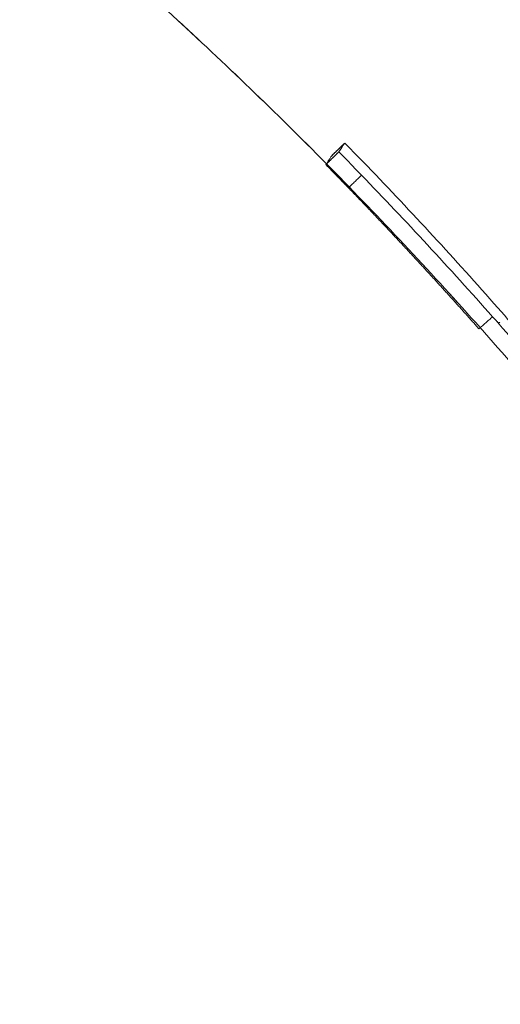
# Model space of a CAD drawing. Header units: millimetres. Extents: x 0 to 594, y 0 to 420.
# Tile 921 of 1056: x 515.13 to 516.45, y 164.97 to 167.68. Entities that reach past the tile are written whole.
import ezdxf

# ---------------------------------------------------------------- set-up
doc = ezdxf.new("R2010")
doc.units = ezdxf.units.MM
doc.layers.add('1', color=7, linetype='Continuous', true_color=0xffffff)

msp = doc.modelspace()

# ---------------------------------------------------------------- linework, layer by layer
at = {"layer": '1', "color": 155, "linetype": 'Continuous', "lineweight": 18}
for points, degree, knots in [([(518.9808, 161.9705), (518.9782, 161.9833), (518.9703, 162.0225), (518.955, 162.0943), (518.9276, 162.214), (518.8857, 162.3785), (518.8244, 162.6071), (518.7495, 162.8691), (518.6579, 163.1675), (518.5496, 163.5008), (518.4113, 163.9056), (518.2685, 164.3024), (518.1385, 164.6493), (518.0371, 164.9137), (517.9277, 165.192), (517.8083, 165.4908), (517.6539, 165.8506), (517.4679, 166.2491), (517.2439, 166.6943), (516.9921, 167.1572), (516.7595, 167.5553), (516.531, 167.9249), (516.3006, 168.2797), (516.0268, 168.679), (515.7193, 169.1024), (515.4031, 169.5139), (515.0849, 169.9072), (514.7183, 170.3395), (514.2864, 170.8223), (513.8745, 171.2541), (513.5633, 171.5662), (513.4011, 171.7258), (513.2617, 171.8606), (513.1327, 171.9838), (513.0404, 172.0709), (512.9892, 172.1186)], 3, [0, 0, 0, 0, 0.019057, 0.055848, 0.092039, 0.161305, 0.228153, 0.294922, 0.359112, 0.420843, 0.482817, 0.546117, 0.574388, 0.602916, 0.631703, 0.660035, 0.68656, 0.710733, 0.733018, 0.75359, 0.772684, 0.786765, 0.803254, 0.822193, 0.842997, 0.865126, 0.885673, 0.903619, 0.931175, 0.960506, 0.969964, 0.978347, 0.985531, 0.992144, 1, 1, 1, 1]), ([(512.5249, 169.7079), (513.3556, 169.3222), (515.0921, 168.162), (516.7461, 166.5079), (518.0457, 164.563), (518.9408, 162.4019), (519.3972, 160.1076), (519.3972, 157.7685), (518.9408, 155.4742), (518.0456, 153.3131), (516.7461, 151.3682), (515.092, 149.7141), (513.3556, 148.5539), (512.5249, 148.1682)], 2, [0, 0, 0, 0.067893, 0.154315, 0.240736, 0.327158, 0.413579, 0.5, 0.586422, 0.672843, 0.759265, 0.845686, 0.932108, 1, 1, 1]), ([(513.0719, 169.4366), (513.6105, 169.1519), (515.0921, 168.162), (516.7461, 166.5079), (518.0457, 164.563), (518.9408, 162.4019), (519.3972, 160.1076), (519.3972, 157.7685), (518.9408, 155.4742), (518.0456, 153.3131), (516.7461, 151.3682), (515.092, 149.7141), (513.3556, 148.5539), (512.5249, 148.1682)], 2, [0, 0, 0, 0.046286, 0.134711, 0.223136, 0.31156, 0.399985, 0.48841, 0.576834, 0.665259, 0.753684, 0.842108, 0.930533, 1, 1, 1]), ([(515.9697, 167.2809), (515.971, 167.2829), (515.9739, 167.2873), (515.9778, 167.2932), (515.9817, 167.2992), (515.9841, 167.3027), (515.9854, 167.3047)], 3, [0, 0, 0, 0, 0.25, 0.5625, 0.75, 1, 1, 1, 1]), ([(516.0316, 167.2167), (516.0271, 167.2213), (516.0182, 167.2305), (516.0068, 167.2423), (515.9968, 167.2526), (515.9884, 167.2612), (515.9815, 167.2683), (515.9761, 167.2738), (515.9723, 167.2777), (515.97, 167.2802), (515.9697, 167.2805), (515.9695, 167.2807)], 3, [0, 0, 0, 0, 0.111087, 0.222158, 0.333236, 0.444332, 0.55545, 0.666588, 0.777735, 0.888878, 1, 1, 1, 1]), ([(516.4422, 166.8864), (516.4865, 166.8361), (516.5559, 166.7563), (516.687, 166.5989), (516.735, 166.5403), (516.8356, 166.4148), (516.8881, 166.3479), (516.9396, 166.2807)], 3, [0, 0, 0, 0, 0.5, 0.5, 0.75, 0.75, 1, 1, 1, 1]), ([(516.9288, 166.2578), (516.8768, 166.3248), (516.8239, 166.3914), (516.7226, 166.5166), (516.6741, 166.5751), (516.542, 166.7322), (516.472, 166.8119), (516.4275, 166.8622)], 3, [0, 0, 0, 0, 0.25, 0.25, 0.5, 0.5, 1, 1, 1, 1])]:
    msp.add_open_spline(points, degree=degree, knots=knots, dxfattribs=at)
at = {"layer": '1', "color": 155, "linetype": 'Continuous', "lineweight": 13}
for points, degree in [([(516.0212, 167.3396), (515.9854, 167.3047)], 1), ([(516.0052, 167.3157), (515.9695, 167.2807)], 1), ([(516.0054, 167.316), (515.9697, 167.2809)], 1), ([(515.9697, 167.2809), (515.9697, 167.2808), (515.9696, 167.2808), (515.9695, 167.2807)], 3), ([(516.0675, 167.2515), (516.0316, 167.2167)], 1), ([(516.4275, 166.8622), (516.3901, 166.829)], 1), ([(516.4401, 166.8489), (516.4407, 166.8486), (516.4413, 166.8483), (516.4419, 166.848)], 3), ([(516.4451, 166.8466), (516.4458, 166.8462), (516.4464, 166.8459), (516.4471, 166.8455)], 3)]:
    msp.add_open_spline(points, degree=degree, dxfattribs=at)
at = {"layer": '1', "color": 155, "linetype": 'Continuous', "lineweight": 18}
for points, degree in [([(516.0214, 167.3399), (515.9856, 167.305)], 1), ([(516.0054, 167.316), (516.0107, 167.3238), (516.0158, 167.3316), (516.0212, 167.3396)], 3), ([(516.0212, 167.3396), (516.0213, 167.3397), (516.0213, 167.3398), (516.0214, 167.3399)], 3), ([(516.0214, 167.3399), (516.0215, 167.34), (516.0422, 167.319), (516.0837, 167.2759)], 3), ([(515.9854, 167.3047), (515.9854, 167.3048), (515.9855, 167.3049), (515.9856, 167.305)], 3), ([(516.0675, 167.2515), (516.0259, 167.2945), (516.0051, 167.3156), (516.0052, 167.3157)], 3), ([(516.0052, 167.3157), (516.0052, 167.3158), (516.0053, 167.3159), (516.0054, 167.316)], 3), ([(515.9695, 167.2807), (515.9696, 167.2808), (515.9697, 167.2808), (515.9697, 167.2809)], 3), ([(516.0837, 167.2759), (516.205, 167.1499), (516.3246, 167.02), (516.4422, 166.8864)], 3), ([(516.4275, 166.8622), (516.3093, 166.9958), (516.1892, 167.1256), (516.0675, 167.2515)], 3)]:
    msp.add_open_spline(points, degree=degree, dxfattribs=at)
at = {"layer": '1', "color": 155, "linetype": 'Continuous', "lineweight": 13}
for points, knots in [([(515.9695, 167.2807), (515.9696, 167.2806), (515.9696, 167.2806), (515.9696, 167.2806), (515.9696, 167.2805), (515.9697, 167.2805), (515.9697, 167.2804), (515.9698, 167.2804), (515.9699, 167.2803), (515.97, 167.2802), (515.9701, 167.2801), (515.9702, 167.28), (515.9703, 167.2799), (515.9704, 167.2798), (515.9705, 167.2796), (515.9706, 167.2795), (515.9708, 167.2793), (515.9709, 167.2792), (515.9711, 167.279), (515.9713, 167.2788), (515.9714, 167.2787), (515.9716, 167.2785), (515.9718, 167.2783), (515.972, 167.278), (515.9722, 167.2778), (515.9725, 167.2776), (515.9727, 167.2774), (515.9729, 167.2771), (515.9732, 167.2769), (515.9734, 167.2766), (515.9737, 167.2763), (515.974, 167.276), (515.9743, 167.2757), (515.9746, 167.2754), (515.9749, 167.2751), (515.9752, 167.2748), (515.9755, 167.2745), (515.9758, 167.2741), (515.9762, 167.2738), (515.9765, 167.2734), (515.9769, 167.2731), (515.9772, 167.2727), (515.9776, 167.2723), (515.978, 167.2719), (515.9784, 167.2715), (515.9788, 167.2711), (515.9792, 167.2707), (515.9796, 167.2703), (515.98, 167.2698), (515.9804, 167.2694), (515.9809, 167.2689), (515.9813, 167.2685), (515.9818, 167.268), (515.9823, 167.2675), (515.9827, 167.267), (515.9832, 167.2665), (515.9837, 167.266), (515.9842, 167.2655), (515.9847, 167.265), (515.9853, 167.2644), (515.9858, 167.2639), (515.9863, 167.2633), (515.9869, 167.2628), (515.9874, 167.2622), (515.988, 167.2616), (515.9886, 167.261), (515.9891, 167.2604), (515.9897, 167.2598), (515.9903, 167.2592), (515.991, 167.2586), (515.9916, 167.2579), (515.9922, 167.2573), (515.9928, 167.2567), (515.9935, 167.256), (515.9941, 167.2553), (515.9948, 167.2546), (515.9955, 167.2539), (515.9961, 167.2533), (515.9968, 167.2525), (515.9975, 167.2518), (515.9982, 167.2511), (515.9989, 167.2504), (515.9997, 167.2496), (516.0004, 167.2489), (516.0011, 167.2481), (516.0019, 167.2473), (516.0027, 167.2466), (516.0034, 167.2458), (516.0042, 167.245), (516.005, 167.2442), (516.0058, 167.2433), (516.0066, 167.2425), (516.0074, 167.2417), (516.0082, 167.2408), (516.009, 167.24), (516.0099, 167.2391), (516.0107, 167.2382), (516.0116, 167.2374), (516.0124, 167.2365), (516.0133, 167.2356), (516.0142, 167.2347), (516.0151, 167.2337), (516.016, 167.2328), (516.0169, 167.2319), (516.0178, 167.2309), (516.0187, 167.23), (516.0197, 167.229), (516.0206, 167.228), (516.0216, 167.2271), (516.0225, 167.2261), (516.0235, 167.2251), (516.0245, 167.2241), (516.0255, 167.223), (516.0265, 167.222), (516.0275, 167.221), (516.0285, 167.2199), (516.0295, 167.2189), (516.0305, 167.2178), (516.0312, 167.2171), (516.0316, 167.2167)], [0, 0, 0, 0, 0.02521, 0.033613, 0.042017, 0.050421, 0.058825, 0.06723, 0.075634, 0.084039, 0.092444, 0.100849, 0.109254, 0.117659, 0.126064, 0.13447, 0.142875, 0.151281, 0.159687, 0.168092, 0.176498, 0.184904, 0.19331, 0.201716, 0.210122, 0.218528, 0.226934, 0.23534, 0.243747, 0.252153, 0.260559, 0.268965, 0.277371, 0.285777, 0.294183, 0.302589, 0.310995, 0.319401, 0.327807, 0.336213, 0.344619, 0.353024, 0.36143, 0.369836, 0.378241, 0.386646, 0.395052, 0.403457, 0.411862, 0.420267, 0.428672, 0.437077, 0.445482, 0.453886, 0.462291, 0.470695, 0.4791, 0.487504, 0.495908, 0.504312, 0.512716, 0.521119, 0.529523, 0.537926, 0.546329, 0.554733, 0.563136, 0.571538, 0.579941, 0.588344, 0.596746, 0.605149, 0.613551, 0.621953, 0.630355, 0.638757, 0.647159, 0.65556, 0.663962, 0.672363, 0.680765, 0.689166, 0.697567, 0.705968, 0.714369, 0.72277, 0.73117, 0.739571, 0.747972, 0.756372, 0.764773, 0.773173, 0.781574, 0.789974, 0.798374, 0.806775, 0.815175, 0.823575, 0.831975, 0.840376, 0.848776, 0.857176, 0.865577, 0.873977, 0.882378, 0.890779, 0.899179, 0.90758, 0.915981, 0.924382, 0.932783, 0.941185, 0.949586, 0.957988, 0.96639, 0.974792, 0.983194, 0.991597, 1, 1, 1, 1]), ([(516.0316, 167.2167), (516.0342, 167.214), (516.0395, 167.2085), (516.0474, 167.2003), (516.0553, 167.1921), (516.0631, 167.1839), (516.071, 167.1757), (516.0789, 167.1675), (516.0868, 167.1592), (516.0947, 167.1509), (516.1025, 167.1427), (516.1104, 167.1344), (516.1182, 167.1261), (516.1261, 167.1178), (516.1339, 167.1095), (516.1418, 167.1012), (516.1496, 167.0928), (516.1574, 167.0845), (516.1653, 167.0761), (516.1731, 167.0677), (516.1809, 167.0594), (516.1887, 167.051), (516.1965, 167.0426), (516.2043, 167.0341), (516.2121, 167.0257), (516.2199, 167.0173), (516.2277, 167.0088), (516.2355, 167.0004), (516.2433, 166.9919), (516.2511, 166.9834), (516.2588, 166.9749), (516.2666, 166.9664), (516.2744, 166.9579), (516.2821, 166.9494), (516.2899, 166.9409), (516.2976, 166.9323), (516.3053, 166.9238), (516.3131, 166.9152), (516.3208, 166.9066), (516.3285, 166.8981), (516.3362, 166.8895), (516.3439, 166.8809), (516.3517, 166.8722), (516.3594, 166.8636), (516.367, 166.855), (516.3747, 166.8463), (516.3824, 166.8377), (516.3875, 166.8319), (516.3901, 166.829)], [0, 0, 0, 0, 0.021739, 0.043478, 0.065217, 0.086957, 0.108696, 0.130435, 0.152174, 0.173913, 0.195652, 0.217391, 0.23913, 0.26087, 0.282609, 0.304348, 0.326087, 0.347826, 0.369565, 0.391304, 0.413043, 0.434783, 0.456522, 0.478261, 0.5, 0.521739, 0.543478, 0.565217, 0.586956, 0.608696, 0.630435, 0.652174, 0.673913, 0.695652, 0.717391, 0.73913, 0.76087, 0.782609, 0.804348, 0.826087, 0.847826, 0.869565, 0.891304, 0.913043, 0.934783, 0.956522, 0.978261, 1, 1, 1, 1])]:
    msp.add_open_spline(points, degree=3, knots=knots, dxfattribs=at)

doc.saveas('drawing.dxf')
